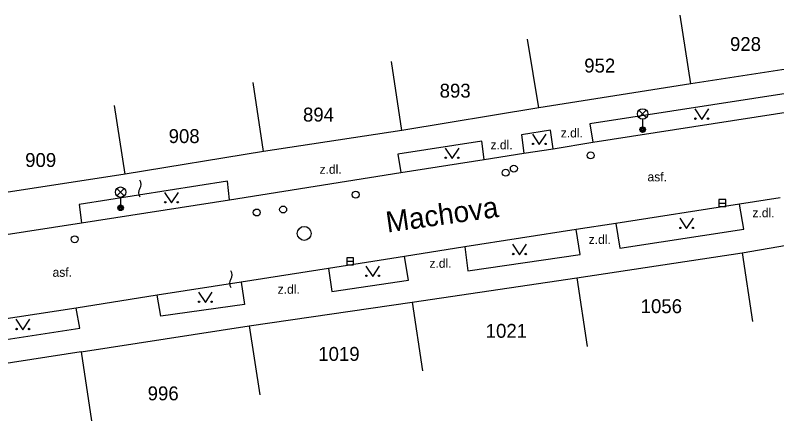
# Model space of a CAD drawing. Extents: x -539515 to -538098, y -1182060 to -1180157.
# Drawn here: x -539150.8 to -539096, y -1180441.2 to -1180412 of the extents above; entities that cross this region are included whole.
import ezdxf

# ---------------------------------------------------------------- set-up
doc = ezdxf.new("R2010")
doc.units = 0
for name, color, linetype in [('Vrstva 10', 7, 'Continuous'), ('Vrstva 11', 7, 'Continuous'), ('Vrstva 24', 7, 'Continuous'), ('Vrstva 27', 7, 'Continuous'), ('Vrstva 28', 7, 'Continuous'), ('Vrstva 33', 7, 'Continuous'), ('Vrstva 36', 7, 'Continuous'), ('Vrstva 40', 7, 'Continuous'), ('Vrstva 47', 7, 'Continuous'), ('Vrstva 49', 7, 'Continuous'), ('Vrstva 5', 7, 'Continuous')]:
    doc.layers.add(name, color=color, linetype=linetype)

msp = doc.modelspace()

# ---------------------------------------------------------------- linework, layer by layer
at = {"layer": 'Vrstva 10'}
for p, q in [((-539109.257, -1180421.152), (-539094.202, -1180418.81)), ((-539112.118, -1180421.615), (-539109.257, -1180421.152)), ((-539114.208, -1180421.936), (-539112.118, -1180421.615)), ((-539123.067, -1180423.331), (-539117.058, -1180422.385)), ((-539117.058, -1180422.385), (-539114.208, -1180421.936)), ((-539135.382, -1180425.282), (-539123.067, -1180423.331)), ((-539146.025, -1180426.945), (-539135.382, -1180425.282)), ((-539098.698, -1180425.592), (-539107.596, -1180426.986)), ((-539095.788, -1180425.14), (-539098.698, -1180425.592)), ((-539158.812, -1180428.936), (-539146.025, -1180426.945)), ((-539107.596, -1180426.986), (-539110.45, -1180427.424)), ((-539110.45, -1180427.424), (-539118.471, -1180428.667)), ((-539118.471, -1180428.667), (-539122.79, -1180429.359)), ((-539122.79, -1180429.359), (-539128.26, -1180430.226)), ((-539128.26, -1180430.226), (-539134.54, -1180431.209)), ((-539134.54, -1180431.209), (-539140.578, -1180432.15)), ((-539140.578, -1180432.15), (-539146.424, -1180433.07)), ((-539146.424, -1180433.07), (-539153.962, -1180434.238))]:
    msp.add_line(p, q, dxfattribs=at)
at = {"layer": 'Vrstva 11'}
for p, q in [((-539094.377, -1180417.508), (-539109.474, -1180419.834)), ((-539109.474, -1180419.834), (-539109.257, -1180421.152)), ((-539117.237, -1180421.067), (-539123.276, -1180422.014)), ((-539117.058, -1180422.385), (-539117.237, -1180421.067)), ((-539123.276, -1180422.014), (-539123.067, -1180423.331)), ((-539135.528, -1180423.948), (-539146.204, -1180425.624)), ((-539135.382, -1180425.282), (-539135.528, -1180423.948)), ((-539146.204, -1180425.624), (-539146.025, -1180426.945)), ((-539098.397, -1180427.402), (-539098.698, -1180425.592)), ((-539107.596, -1180426.986), (-539107.323, -1180428.777)), ((-539110.154, -1180429.214), (-539110.45, -1180427.424)), ((-539107.323, -1180428.777), (-539098.397, -1180427.402)), ((-539118.471, -1180428.667), (-539118.254, -1180430.392)), ((-539122.514, -1180431.062), (-539122.79, -1180429.359)), ((-539118.254, -1180430.392), (-539110.154, -1180429.214)), ((-539128.26, -1180430.226), (-539128.036, -1180431.889)), ((-539128.036, -1180431.889), (-539122.514, -1180431.062)), ((-539134.54, -1180431.209), (-539134.298, -1180432.806)), ((-539140.323, -1180433.661), (-539140.578, -1180432.15)), ((-539146.155, -1180434.505), (-539146.424, -1180433.07)), ((-539134.298, -1180432.806), (-539140.323, -1180433.661)), ((-539153.769, -1180435.691), (-539146.155, -1180434.505))]:
    msp.add_line(p, q, dxfattribs=at)
msp.add_lwpolyline([(-539112.118, -1180421.615), (-539112.308, -1180420.291), (-539114.388, -1180420.621), (-539114.208, -1180421.936)], dxfattribs=at)
at = {"layer": 'Vrstva 24'}
for centre, start, end in [((-539142.234, -1180424.186), 323.1301, 36.8699), ((-539141.434, -1180424.786), 143.1301, 216.8699), ((-539135.695, -1180430.685), 323.1301, 36.8699), ((-539134.895, -1180431.285), 143.1301, 216.8699)]:
    msp.add_arc(centre, 0.5, start, end, dxfattribs=at)
at = {"layer": 'Vrstva 27'}
for p, q in [((-539100.182, -1180425.525), (-539099.682, -1180425.525)), ((-539126.957, -1180429.71), (-539126.457, -1180429.71))]:
    msp.add_line(p, q, dxfattribs=at)
for points in [[(-539100.182, -1180425.775), (-539099.682, -1180425.775), (-539099.682, -1180425.275), (-539100.182, -1180425.275)], [(-539126.957, -1180429.96), (-539126.457, -1180429.96), (-539126.457, -1180429.46), (-539126.957, -1180429.46)]]:
    msp.add_lwpolyline(points, close=True, dxfattribs=at)
msp.add_circle((-539130.009, -1180427.704), 0.5, dxfattribs=at)
at = {"layer": 'Vrstva 28'}
for centre in [(-539109.414, -1180422.096), (-539114.933, -1180423.047), (-539115.52, -1180423.342), (-539126.303, -1180424.92), (-539133.426, -1180426.202), (-539131.528, -1180425.988), (-539146.514, -1180428.126)]:
    msp.add_circle(centre, 0.25, dxfattribs=at)
at = {"layer": 'Vrstva 33'}
for p, q in [((-539105.934, -1180419.381), (-539105.406, -1180418.851)), ((-539105.934, -1180418.851), (-539105.406, -1180419.381)), ((-539105.67, -1180419.49), (-539105.67, -1180420.24)), ((-539143.485, -1180425.007), (-539142.955, -1180424.477)), ((-539143.485, -1180424.477), (-539142.955, -1180425.007)), ((-539143.22, -1180425.117), (-539143.22, -1180425.867))]:
    msp.add_line(p, q, dxfattribs=at)
for centre, radius in [((-539105.67, -1180419.116), 0.375), ((-539105.67, -1180420.241), 0.2), ((-539105.67, -1180420.241), 0.145), ((-539105.67, -1180420.241), 0.0876), ((-539143.22, -1180424.742), 0.375), ((-539143.22, -1180425.867), 0.2), ((-539143.22, -1180425.867), 0.145), ((-539143.22, -1180425.867), 0.0876)]:
    msp.add_circle(centre, radius, dxfattribs=at)
at = {"layer": 'Vrstva 36'}
for points in [[(-539101.921, -1180418.756), (-539101.421, -1180419.506), (-539100.921, -1180418.756)], [(-539113.604, -1180420.568), (-539113.104, -1180421.318), (-539112.604, -1180420.568)], [(-539119.877, -1180421.572), (-539119.377, -1180422.322), (-539118.877, -1180421.572)], [(-539140.059, -1180424.769), (-539139.559, -1180425.519), (-539139.059, -1180424.769)], [(-539103.006, -1180426.606), (-539102.506, -1180427.356), (-539102.006, -1180426.606)], [(-539115.031, -1180428.486), (-539114.531, -1180429.236), (-539114.031, -1180428.486)], [(-539125.585, -1180430.048), (-539125.085, -1180430.798), (-539124.585, -1180430.048)], [(-539137.622, -1180431.918), (-539137.122, -1180432.668), (-539136.622, -1180431.918)], [(-539150.746, -1180433.877), (-539150.246, -1180434.627), (-539149.746, -1180433.877)]]:
    msp.add_lwpolyline(points, dxfattribs=at)
for centre in [(-539101.871, -1180419.456), (-539100.972, -1180419.456), (-539113.554, -1180421.268), (-539112.655, -1180421.268), (-539119.827, -1180422.272), (-539118.928, -1180422.272), (-539140.009, -1180425.469), (-539139.11, -1180425.469), (-539102.956, -1180427.306), (-539102.057, -1180427.306), (-539114.981, -1180429.186), (-539114.082, -1180429.186), (-539125.535, -1180430.748), (-539124.636, -1180430.748), (-539137.572, -1180432.618), (-539136.673, -1180432.618), (-539150.696, -1180434.577), (-539149.797, -1180434.577)]:
    msp.add_circle(centre, 0.05, dxfattribs=at)
at = {"layer": 'Vrstva 5'}
for p, q in [((-539102.21, -1180416.961), (-539102.979, -1180412.023)), ((-539113.13, -1180418.68), (-539113.941, -1180413.75)), ((-539091.37, -1180415.27), (-539102.21, -1180416.96)), ((-539122.99, -1180420.297), (-539123.745, -1180415.352)), ((-539132.94, -1180421.813), (-539133.69, -1180416.867)), ((-539102.21, -1180416.961), (-539113.13, -1180418.68)), ((-539142.9, -1180423.453), (-539143.655, -1180418.508)), ((-539113.13, -1180418.68), (-539122.99, -1180420.297)), ((-539122.99, -1180420.297), (-539132.94, -1180421.813)), ((-539132.94, -1180421.813), (-539142.9, -1180423.453)), ((-539142.9, -1180423.453), (-539152.73, -1180424.953)), ((-539110.4, -1180430.89), (-539098.52, -1180429.09)), ((-539098.52, -1180429.09), (-539097.774, -1180434.039)), ((-539122.24, -1180432.641), (-539110.4, -1180430.891)), ((-539110.4, -1180430.891), (-539109.67, -1180435.836)), ((-539133.96, -1180434.359), (-539122.24, -1180432.641)), ((-539122.24, -1180432.641), (-539121.515, -1180437.586)), ((-539146.06, -1180436.227), (-539133.96, -1180434.359)), ((-539133.96, -1180434.359), (-539133.196, -1180439.297)), ((-539146.06, -1180436.227), (-539159.98, -1180438.383)), ((-539146.06, -1180436.227), (-539145.305, -1180441.172))]:
    msp.add_line(p, q, dxfattribs=at)
msp.add_lwpolyline([(-539098.52, -1180429.09), (-539095.329, -1180428.555), (-539086.931, -1180427.102), (-539086.78, -1180427.08)], dxfattribs=at)

# ---------------------------------------------------------------- texts
at = {"layer": 'Vrstva 40'}
for s, p in [('z.dl.', (-539111.56, -1180420.806)), ('z.dl.', (-539116.615, -1180421.663)), ('z.dl.', (-539128.911, -1180423.419)), ('asf.', (-539105.321, -1180423.963)), ('z.dl.', (-539097.775, -1180426.546)), ('z.dl.', (-539109.552, -1180428.463)), ('z.dl.', (-539121.006, -1180430.177)), ('asf.', (-539148.112, -1180430.823)), ('z.dl.', (-539131.922, -1180432.043))]:
    msp.add_text(s, height=0.65, dxfattribs=at).set_placement(p)
at = {"layer": 'Vrstva 47'}
for s, p in [('928', (-539099.389, -1180414.594)), ('952', (-539109.871, -1180416.141)), ('893', (-539120.271, -1180417.945)), ('894', (-539130.099, -1180419.664)), ('908', (-539139.763, -1180421.211)), ('909', (-539150.081, -1180422.93)), ('1056', (-539105.814, -1180433.438)), ('1021', (-539116.958, -1180435.211)), ('1019', (-539129.001, -1180436.867)), ('996', (-539141.271, -1180439.703))]:
    msp.add_text(s, height=1, dxfattribs=at).set_placement(p)
at = {"layer": 'Vrstva 49'}
msp.add_text('Machova', height=1.5, rotation=8, dxfattribs=at).set_placement((-539124.032, -1180427.648))

doc.saveas('drawing.dxf')
